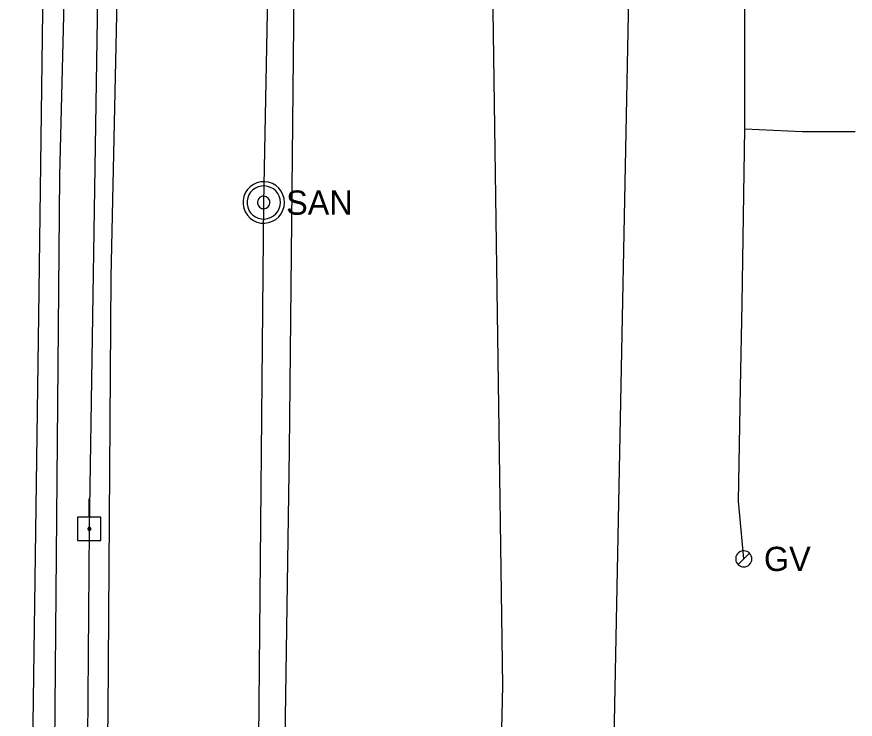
# Model space of a CAD drawing. Extents: x 600849 to 606371, y 330010 to 403088.
# Drawn here: x 601966.4 to 602099.7, y 359081.7 to 359193.3 of the extents above; entities that cross this region are included whole.
import ezdxf

# ---------------------------------------------------------------- set-up
doc = ezdxf.new("R2010")
doc.units = 0
for name, color, linetype in [('E_LTG_CID', 7, 'Continuous'), ('E_UTL_EPowerPole', 7, 'Continuous'), ('E_UTL_FO_UG', 7, 'Continuous'), ('E_UTL_G', 7, 'Continuous'), ('E_UTL_G_UG', 7, 'Continuous'), ('E_UTL_Overhead', 7, 'Continuous'), ('E_UTL_SAN', 7, 'Continuous'), ('E_UTL_SAN_UG', 7, 'Continuous'), ('E_UTL_T_UG', 7, 'Continuous'), ('E_UTL_W_UG', 7, 'Continuous')]:
    doc.layers.add(name, color=color, linetype=linetype)

msp = doc.modelspace()

# ---------------------------------------------------------------- linework, layer by layer
at = {"layer": 'E_LTG_CID'}
msp.add_lwpolyline([(602042.94, 359054.77), (602043.69, 359086.99), (602042.08, 359198.08), (602043.03, 359218.8), (602043.8, 359252.58), (602046.66, 359354.8), (602046.79, 359386.71), (602046.88, 359405.12), (602038.97, 359566.99), (602038.48, 359570.03), (602037.12, 359648.56), (602041.37, 359697.34), (602046.93, 359747.34), (602047.07, 359768.54), (602046.73, 359770.11), (602047.59, 359908.15), (602042.37, 359984.86), (602041.75, 360075.24), (602041.84, 360079.99), (602042.01, 360081.1)], dxfattribs=at)
at = {"layer": 'E_UTL_EPowerPole'}
for points in [[(601977.94, 359113.79), (601977.94, 359116.7)], [(601979.78, 359113.79), (601976.1, 359113.79)], [(601976.1, 359113.79), (601976.1, 359110.1)], [(601979.78, 359110.1), (601979.78, 359113.79)], [(601978.21, 359111.94), (601978.21, 359111.99), (601978.19, 359112.03), (601978.17, 359112.07), (601978.14, 359112.11), (601978.11, 359112.14), (601978.07, 359112.16), (601978.03, 359112.18), (601977.98, 359112.18), (601977.94, 359112.18), (601977.89, 359112.17), (601977.85, 359112.15), (601977.81, 359112.12), (601977.78, 359112.09), (601977.76, 359112.05), (601977.74, 359112.01), (601977.73, 359111.97), (601977.73, 359111.92), (601977.74, 359111.88), (601977.76, 359111.84), (601977.78, 359111.8), (601977.81, 359111.76), (601977.85, 359111.74), (601977.89, 359111.72), (601977.94, 359111.71), (601977.98, 359111.71), (601978.03, 359111.71), (601978.07, 359111.73), (601978.11, 359111.75), (601978.14, 359111.78), (601978.17, 359111.82), (601978.19, 359111.86), (601978.21, 359111.9), (601978.21, 359111.94)], [(601976.1, 359110.1), (601979.78, 359110.1)]]:
    msp.add_lwpolyline(points, dxfattribs=at)
at = {"layer": 'E_UTL_FO_UG'}
msp.add_lwpolyline([(601966.43, 358862.28), (601968, 359008.43), (601970.01, 359149.75), (601971.78, 359287.04), (601980.98, 359310.78), (601974.59, 359426.55), (601974.81, 359524.74), (601975.77, 359531.07), (601977.66, 359680.73)], dxfattribs=at)
at = {"layer": 'E_UTL_G'}
for points in [[(602083.26, 359107.17), (602083.24, 359107.41), (602083.17, 359107.65), (602083.06, 359107.87), (602082.9, 359108.06), (602082.72, 359108.22), (602082.51, 359108.34), (602082.28, 359108.42), (602082.04, 359108.45), (602081.79, 359108.44), (602081.56, 359108.38), (602081.33, 359108.28), (602081.14, 359108.14), (602080.97, 359107.97), (602080.84, 359107.76), (602080.74, 359107.53), (602080.7, 359107.29), (602080.7, 359107.05), (602080.74, 359106.81), (602080.84, 359106.58), (602080.97, 359106.38), (602081.14, 359106.2), (602081.33, 359106.06), (602081.56, 359105.96), (602081.79, 359105.9), (602082.04, 359105.89), (602082.28, 359105.92), (602082.51, 359106), (602082.72, 359106.13), (602082.9, 359106.29), (602083.06, 359106.48), (602083.17, 359106.69), (602083.24, 359106.93), (602083.26, 359107.17)], [(602081.07, 359106.26), (602082.88, 359108.08)]]:
    msp.add_lwpolyline(points, dxfattribs=at)
at = {"layer": 'E_UTL_G_UG'}
for points in [[(601980.09, 359021.9), (601980.96, 359082.79), (601981.41, 359151.97), (601983.06, 359227.97), (601983.79, 359286.76), (601983.84, 359287.29), (601984.42, 359351.28), (601984.8, 359408.77), (601985.08, 359469.91), (601985.33, 359492.21), (601985.69, 359523.34), (601987.17, 359583.17), (601988.92, 359663.01), (601988.74, 359686.98), (601989.06, 359710.39), (601989.78, 359803.45), (601990.35, 359832.65), (601991.62, 359916.26), (601992.43, 359984.9), (601992.5, 360011.35), (601993.81, 360039.63), (601994.27, 360121.7), (601995.5, 360174.54), (601997.19, 360243.87)], [(602081.98, 359107.17), (602081.16, 359116.35), (602081.46, 359134.42), (602081.75, 359147.78), (602082.15, 359175.55), (602082.09, 359256.23), (602083.46, 359330.27), (602084, 359387.99), (602084, 359390), (602085.4, 359494.92)], [(602082.15, 359175.55), (602091.24, 359175.09), (602099.69, 359175.13)]]:
    msp.add_lwpolyline(points, dxfattribs=at)
at = {"layer": 'E_UTL_Overhead'}
msp.add_lwpolyline([(601976.75, 358958.92), (601977.97, 359111.94), (601981.19, 359312.23), (601983.51, 359526.6), (601985.8, 359662.25), (601987.84, 359828.62), (601989.65, 359947.39), (601991.34, 360075.03), (601992.79, 360204.36), (601996.6, 360395.42), (601996.88, 360486.88), (601998.68, 360539.79), (601998.36, 360632.61), (601999.96, 360761.05), (602001.64, 360876.73), (602001.68, 360897.47), (602002.94, 360981.08), (602003.73, 361045.7), (602006.07, 361225.37), (602007.31, 361412.08)], dxfattribs=at)
at = {"layer": 'E_UTL_SAN'}
for points in [[(602008.98, 359163.83), (602008.92, 359164.45), (602008.74, 359165.06), (602008.45, 359165.61), (602008.07, 359166.11), (602007.59, 359166.52), (602007.05, 359166.83), (602006.46, 359167.04), (602005.84, 359167.13), (602005.21, 359167.1), (602004.6, 359166.95), (602004.03, 359166.69), (602003.52, 359166.32), (602003.08, 359165.87), (602002.75, 359165.34), (602002.51, 359164.76), (602002.39, 359164.14), (602002.39, 359163.52), (602002.51, 359162.9), (602002.75, 359162.32), (602003.08, 359161.79), (602003.52, 359161.33), (602004.03, 359160.97), (602004.6, 359160.71), (602005.21, 359160.56), (602005.84, 359160.53), (602006.46, 359160.62), (602007.05, 359160.83), (602007.59, 359161.14), (602008.07, 359161.55), (602008.45, 359162.04), (602008.74, 359162.6), (602008.92, 359163.2), (602008.98, 359163.83)], [(602008.32, 359163.83), (602008.27, 359164.33), (602008.13, 359164.81), (602007.9, 359165.26), (602007.59, 359165.65), (602007.21, 359165.98), (602006.78, 359166.23), (602006.3, 359166.39), (602005.8, 359166.47), (602005.3, 359166.44), (602004.82, 359166.32), (602004.36, 359166.12), (602003.95, 359165.82), (602003.6, 359165.46), (602003.33, 359165.04), (602003.15, 359164.57), (602003.05, 359164.08), (602003.05, 359163.58), (602003.15, 359163.09), (602003.33, 359162.62), (602003.6, 359162.2), (602003.95, 359161.83), (602004.36, 359161.54), (602004.82, 359161.33), (602005.3, 359161.22), (602005.8, 359161.19), (602006.3, 359161.26), (602006.78, 359161.43), (602007.21, 359161.68), (602007.59, 359162.01), (602007.9, 359162.4), (602008.13, 359162.85), (602008.27, 359163.33), (602008.32, 359163.83)], [(602006.67, 359163.83), (602006.65, 359164.02), (602006.6, 359164.2), (602006.51, 359164.36), (602006.4, 359164.51), (602006.25, 359164.64), (602006.09, 359164.73), (602005.91, 359164.79), (602005.73, 359164.82), (602005.54, 359164.81), (602005.35, 359164.76), (602005.18, 359164.69), (602005.03, 359164.58), (602004.9, 359164.44), (602004.8, 359164.28), (602004.73, 359164.11), (602004.69, 359163.92), (602004.69, 359163.73), (602004.73, 359163.55), (602004.8, 359163.38), (602004.9, 359163.22), (602005.03, 359163.08), (602005.18, 359162.97), (602005.35, 359162.89), (602005.54, 359162.85), (602005.73, 359162.84), (602005.91, 359162.87), (602006.09, 359162.93), (602006.25, 359163.02), (602006.4, 359163.15), (602006.51, 359163.29), (602006.6, 359163.46), (602006.65, 359163.64), (602006.67, 359163.83)]]:
    msp.add_lwpolyline(points, dxfattribs=at)
at = {"layer": 'E_UTL_SAN_UG'}
for p, q in [((602057.42, 358878.58), (602063.93, 359208.58)), ((602002.51, 358811.6), (602005.68, 359163.83))]:
    msp.add_line(p, q, dxfattribs=at)
msp.add_lwpolyline([(602005.68, 359163.83), (602012.25, 359504.52)], dxfattribs=at)
at = {"layer": 'E_UTL_T_UG'}
msp.add_lwpolyline([(602007.51, 358972.14), (602009.77, 359124.48), (602011.31, 359275.24), (602014.79, 359322.97), (602016.6, 359492.93), (602016.88, 359658.26), (602018.98, 359809.25), (602022.42, 359980.76), (602021.62, 360120.35), (602030.35, 360683.16)], dxfattribs=at)
at = {"layer": 'E_UTL_W_UG'}
msp.add_lwpolyline([(601972.16, 359041.36), (601973.28, 359168.07), (601974.93, 359233.92), (601975.83, 359340.64), (601976.66, 359395.32), (601977.04, 359455.79), (601977.65, 359495.85), (601977.61, 359516.2), (601978.05, 359572.79), (601979.2, 359630.24), (601981.41, 359672.03), (601980.94, 359711.2), (601981.6, 359773.44), (601981.95, 359831.36), (601983.96, 359939.3), (601985.82, 359960.11), (601985.13, 359963.2), (601985.07, 359965.47), (601985.74, 359997.89), (601982.7, 360082.49), (601986.39, 360103.49), (601987, 360173.39), (601989.12, 360321.85)], dxfattribs=at)

# ---------------------------------------------------------------- texts
at = {"layer": 'E_UTL_G'}
msp.add_text('GV', height=3.85, dxfattribs=at).set_placement((602085.18, 359105.25))
at = {"layer": 'E_UTL_SAN'}
msp.add_text('SAN', height=3.849, dxfattribs=at).set_placement((602009.24, 359161.88))

doc.saveas('drawing.dxf')
